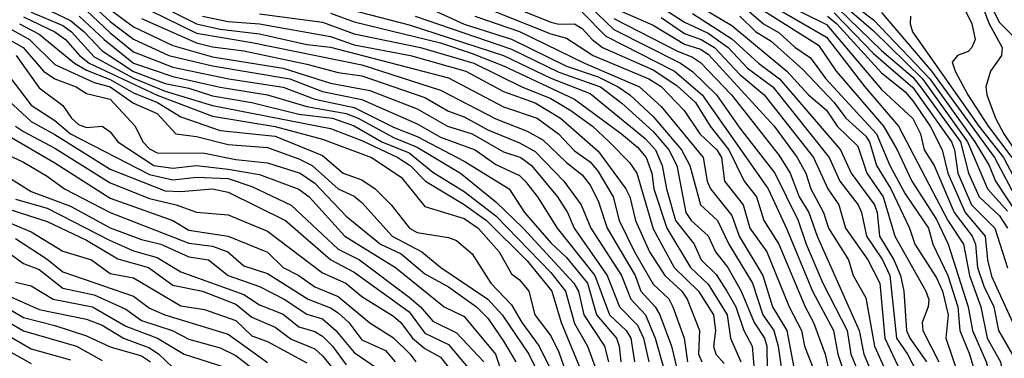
# Model space of a CAD drawing. Header units: metres. Extents: x -51132 to -49532, y -231222 to -229437.
# Tile 583 of 656: x -49849 to -49786, y -230076 to -230054. Entities that reach past the tile are written whole.
import ezdxf

# ---------------------------------------------------------------- set-up
doc = ezdxf.new("R2010")
doc.units = ezdxf.units.M
for name, color, linetype in [('CONTOUR_HALF', 8, 'Continuous'), ('CONTOUR_INDEX', 1, 'Continuous'), ('CONTOUR_INTER', 3, 'Continuous')]:
    doc.layers.add(name, color=color, linetype=linetype)

msp = doc.modelspace()

# ---------------------------------------------------------------- linework, layer by layer
at = {"layer": 'CONTOUR_HALF'}
for points, elevation in [([(-49821.58, -230052.025), (-49815.08, -230054.647), (-49814.58, -230054.769), (-49813.567, -230054.759), (-49813.08, -230055.047), (-49812.452, -230055.759), (-49811.791, -230056.259), (-49808.58, -230057.688), (-49807.08, -230058.666), (-49805.893, -230059.759), (-49804.959, -230061.259), (-49803.774, -230062.759), (-49802.797, -230064.759), (-49802.014, -230065.759), (-49801.558, -230067.259), (-49800.599, -230068.759), (-49798.927, -230072.759), (-49798.392, -230073.759), (-49797.648, -230075.759), (-49797.098, -230078.259)], 44.5), ([(-49797.53, -230052.259), (-49794.58, -230054.501), (-49791.001, -230058.259), (-49788.156, -230062.259), (-49787.234, -230063.759), (-49786.83, -230064.759), (-49785.174, -230067.259)], 35.5), ([(-49848.08, -230053.364), (-49845.58, -230054.55), (-49844.712, -230055.259), (-49843.58, -230056.475), (-49841.58, -230057.781), (-49839.58, -230058.542), (-49838.08, -230058.849), (-49836.58, -230059.325), (-49834.08, -230059.748), (-49831.08, -230060.496), (-49828.958, -230060.759), (-49827.58, -230061.24), (-49825.805, -230062.259), (-49824.08, -230062.967), (-49822.58, -230064.195), (-49820.58, -230065.42), (-49818.58, -230066.973), (-49815.08, -230070.561), (-49814.155, -230071.759), (-49813.58, -230073.816), (-49812.741, -230075.259), (-49812.211, -230076.759)], 52.5), ([(-49806.08, -230053.374), (-49803.58, -230054.863), (-49800.08, -230057.763), (-49798.717, -230059.259), (-49797.58, -230060.247), (-49796.888, -230061.259), (-49795.58, -230062.534), (-49795.001, -230064.259), (-49793.979, -230065.759), (-49793.228, -230068.259), (-49791.255, -230071.759), (-49791.08, -230072.298), (-49791.119, -230072.759), (-49791.488, -230073.759), (-49791.447, -230074.259), (-49790.434, -230076.259)], 40.5), ([(-49844.58, -230053.903), (-49843.08, -230055.334), (-49841.58, -230056.53), (-49839.08, -230057.512), (-49835.533, -230058.259), (-49832.08, -230058.786), (-49830.08, -230059.546), (-49827.58, -230060.069), (-49825.08, -230061.33), (-49823.58, -230061.929), (-49820.58, -230063.48), (-49817.734, -230065.259), (-49816.744, -230066.759), (-49815.08, -230068.694), (-49814.08, -230069.612), (-49812.758, -230071.259), (-49812.175, -230073.259), (-49810.915, -230074.759), (-49810.736, -230075.259), (-49810.626, -230076.259)], 51.5), ([(-49843.08, -230053.834), (-49841.58, -230054.934), (-49839.08, -230056.123), (-49836.58, -230056.856), (-49832.08, -230057.582), (-49829.08, -230058.521), (-49826.58, -230058.991), (-49823.58, -230060.157), (-49821.639, -230061.259), (-49820.08, -230061.755), (-49818.08, -230062.891), (-49816.995, -230063.259), (-49816.309, -230063.759), (-49814.648, -230065.759), (-49814.022, -230066.759), (-49813.594, -230067.759), (-49811.502, -230070.759), (-49810.71, -230072.759), (-49809.58, -230073.932), (-49809.2, -230074.759), (-49808.859, -230076.259)], 50.5), ([(-49840.58, -230053.877), (-49837.58, -230055.342), (-49834.08, -230055.933), (-49827.08, -230057.362), (-49822.08, -230058.974), (-49818.58, -230060.805), (-49816.58, -230061.591), (-49815.58, -230062.122), (-49814.08, -230063.572), (-49813.08, -230064.348), (-49812.58, -230065.025), (-49812.08, -230066.018), (-49811.492, -230067.759), (-49809.726, -230070.759), (-49809.358, -230071.759), (-49808.444, -230072.759), (-49808.156, -230073.259), (-49807.405, -230075.259), (-49807.065, -230076.759)], 49.5), ([(-49812.58, -230053.662), (-49811.08, -230055.12), (-49806.842, -230057.259), (-49806.08, -230057.793), (-49804.557, -230059.259), (-49803.08, -230061.4), (-49800.857, -230064.259), (-49799.371, -230067.259), (-49798.869, -230068.759), (-49797.793, -230071.259), (-49796.251, -230074.259), (-49796.034, -230075.759), (-49795.402, -230077.259)], 43.5), ([(-49811.058, -230053.759), (-49808.58, -230054.84), (-49806.58, -230056.036), (-49805.58, -230056.358), (-49805.08, -230056.686), (-49800.885, -230061.259), (-49799.423, -230063.259), (-49798.878, -230064.259), (-49798.567, -230065.259), (-49797.764, -230066.759), (-49797.447, -230067.759), (-49796.175, -230069.759), (-49795.875, -230070.759), (-49795.08, -230072.177), (-49794.517, -230075.259), (-49793.176, -230078.259)], 42.5), ([(-49807.961, -230053.759), (-49806.58, -230054.649), (-49805.08, -230055.353), (-49803.817, -230056.259), (-49802.58, -230057.583), (-49800.985, -230058.759), (-49797.404, -230063.259), (-49796.72, -230064.759), (-49795.56, -230066.259), (-49795.341, -230066.759), (-49795.019, -230068.259), (-49794.018, -230069.759), (-49793.556, -230070.759), (-49793.125, -230074.759), (-49792.428, -230075.759), (-49791.58, -230077.398)], 41.5), ([(-49803.08, -230053.468), (-49801.58, -230054.743), (-49800.58, -230055.325), (-49799.58, -230056.234), (-49798.58, -230056.923), (-49797.616, -230058.259), (-49794.384, -230061.759), (-49793.543, -230063.759), (-49792.58, -230065.559), (-49791.097, -230067.759), (-49790.812, -230068.759), (-49789.873, -230070.759), (-49789.227, -230072.759), (-49789.101, -230074.259), (-49788.486, -230075.759), (-49787.58, -230078.863)], 39.5), ([(-49801.08, -230053.556), (-49797.58, -230055.591), (-49795.134, -230058.759), (-49792.989, -230061.259), (-49789.87, -230067.259), (-49788.869, -230068.759), (-49788.49, -230070.759), (-49787.76, -230072.759), (-49787.355, -230074.759), (-49786.507, -230076.259), (-49785.992, -230079.259)], 38.5), ([(-49796.841, -230053.759), (-49794.08, -230056.443), (-49792.08, -230058.149), (-49791.594, -230058.759), (-49789.066, -230062.259), (-49788.548, -230064.259), (-49787.881, -230065.759), (-49786.58, -230066.976), (-49786.082, -230067.759)], 36.5), ([(-49787.614, -230053.759), (-49787.24, -230054.759), (-49786.411, -230056.259), (-49786.459, -230056.759), (-49787.152, -230057.759), (-49787.459, -230058.759), (-49787.395, -230059.259), (-49786.832, -230060.759), (-49786.314, -230061.759), (-49785.286, -230063.259)], 33.5), ([(-49848.58, -230054.31), (-49846.58, -230055.261), (-49845.898, -230055.759), (-49845.028, -230056.759), (-49844.411, -230057.259), (-49840.08, -230059.294), (-49836.58, -230060.618), (-49832.58, -230061.28), (-49829.58, -230062.095), (-49826.476, -230063.259), (-49824.58, -230064.501), (-49823.08, -230066.381), (-49820.58, -230067.142), (-49819.706, -230067.759), (-49818.355, -230069.259), (-49817.58, -230070.651), (-49817.08, -230071.039), (-49816.484, -230071.759), (-49816.091, -230073.259), (-49815.08, -230074.598), (-49814.58, -230075.649), (-49813.822, -230077.759)], 53.5), ([(-49837.198, -230054.259), (-49835.58, -230054.613), (-49833.58, -230054.758), (-49829.08, -230055.55), (-49827.58, -230056.082), (-49823.987, -230056.759), (-49820.48, -230057.759), (-49818.08, -230059.057), (-49816.08, -230059.781), (-49814.467, -230060.759), (-49812.08, -230062.849), (-49810.317, -230065.259), (-49810.064, -230065.759), (-49809.704, -230067.259), (-49808.806, -230069.259), (-49807.836, -230070.759), (-49806.76, -230071.759), (-49806.419, -230072.259), (-49805.641, -230074.259), (-49805.698, -230075.759), (-49805.493, -230076.259)], 48.5), ([(-49829.08, -230054.081), (-49827.58, -230054.625), (-49822.08, -230055.971), (-49820.08, -230056.648), (-49818.08, -230057.435), (-49813.58, -230059.551), (-49810.6, -230061.759), (-49809.58, -230062.604), (-49809.021, -230063.259), (-49808.673, -230064.259), (-49808.545, -230065.259), (-49807.707, -230067.759), (-49806.217, -230070.259), (-49805.08, -230071.324), (-49803.876, -230073.259), (-49803.66, -230074.759), (-49803.013, -230076.259)], 47.5), ([(-49823.687, -230054.259), (-49817.58, -230056.358), (-49814.58, -230057.826), (-49811.935, -230058.759), (-49810.58, -230059.799), (-49808.58, -230061.6), (-49807.595, -230062.759), (-49807.075, -230063.759), (-49806.505, -230066.759), (-49806.166, -230067.259), (-49805.08, -230068.247), (-49804.618, -230069.259), (-49803.845, -230070.259), (-49802.98, -230071.759), (-49802.164, -230073.759), (-49801.508, -230074.759), (-49801.352, -230075.259), (-49801.34, -230076.759)], 46.5), ([(-49819.903, -230054.259), (-49817.08, -230055.242), (-49812.947, -230057.259), (-49809.454, -230058.759), (-49808.08, -230060.012), (-49805.409, -230063.259), (-49805.141, -230064.759), (-49804.942, -230065.259), (-49803.58, -230066.948), (-49803.113, -230068.259), (-49801.607, -230070.759), (-49800.996, -230072.759), (-49800.1, -230074.259), (-49799.58, -230076.949)], 45.5), ([(-49797.497, -230054.259), (-49796.907, -230054.759), (-49794.08, -230057.87), (-49792.58, -230059.071), (-49792.08, -230059.652), (-49790.976, -230061.259), (-49790.216, -230062.759), (-49789.853, -230064.259), (-49788.77, -230066.759), (-49787.498, -230068.259), (-49787.346, -230069.759), (-49787.08, -230070.813), (-49785.049, -230075.259)], 37.5), ([(-49792.235, -230054.259), (-49792.253, -230054.759), (-49792.097, -230055.259), (-49787.898, -230061.259), (-49786.322, -230063.259), (-49784.476, -230066.759)], 34.5), ([(-49850.08, -230054.716), (-49848.191, -230055.759), (-49846.58, -230057.342), (-49844.08, -230058.478), (-49843.08, -230058.765), (-49841.58, -230059.793), (-49840.08, -230060.462), (-49838.895, -230061.759), (-49837.58, -230061.926), (-49835.58, -230062.419), (-49833.08, -230062.629), (-49831.08, -230063.337), (-49830.241, -230063.759), (-49828.58, -230065.249), (-49827.58, -230065.71), (-49827.08, -230066.127), (-49825.16, -230068.259), (-49823.277, -230069.259), (-49822.075, -230070.259), (-49819.08, -230072.274), (-49818.17, -230073.259), (-49816.484, -230075.759), (-49815.749, -230077.259)], 54.5), ([(-49849.042, -230056.759), (-49847.58, -230058.815), (-49846.08, -230059.954), (-49845.522, -230060.759), (-49845.08, -230061.154), (-49844.58, -230061.338), (-49843.58, -230061.26), (-49843.08, -230061.615), (-49842.58, -230062.263), (-49840.292, -230063.759), (-49839.08, -230063.924), (-49837.58, -230063.762), (-49835.58, -230063.997), (-49833.58, -230064.34), (-49831.08, -230065.26), (-49830.427, -230065.759), (-49828.163, -230068.259), (-49824.941, -230070.259), (-49821.85, -230072.759), (-49820.58, -230073.364), (-49818.595, -230075.759), (-49817.43, -230079.259)], 55.5), ([(-49856.58, -230057.771), (-49846.58, -230063.588), (-49843.08, -230065.85), (-49839.08, -230067.271), (-49838.08, -230067.881), (-49835.58, -230068.267), (-49833.08, -230069.281), (-49832.08, -230070.259), (-49831.08, -230070.769), (-49830.08, -230071.493), (-49828.58, -230072.1), (-49826.58, -230073.773), (-49825.08, -230074.725), (-49824.018, -230075.759), (-49823.649, -230076.259)], 57.5), ([(-49850.08, -230059.148), (-49848.08, -230060.967), (-49846.58, -230061.784), (-49843.08, -230064.004), (-49839.58, -230065.37), (-49838.58, -230065.424), (-49836.58, -230065.253), (-49835.58, -230065.452), (-49831.944, -230067.259), (-49829.062, -230069.759), (-49827.58, -230070.551), (-49824.08, -230073.065), (-49823.08, -230074.434), (-49821.58, -230075.161), (-49820.226, -230076.759)], 56.5), ([(-49849.58, -230064.479), (-49848.08, -230065.428), (-49845.58, -230066.358), (-49843.08, -230067.732), (-49841.08, -230068.468), (-49839.851, -230068.759), (-49838.08, -230069.566), (-49836.817, -230069.759), (-49835.585, -230070.759), (-49833.58, -230071.47), (-49832.021, -230072.259), (-49830.58, -230073.224), (-49829.58, -230073.523), (-49828.733, -230074.259), (-49827.58, -230075.669), (-49826.08, -230076.681)], 58.5), ([(-49849.58, -230066.528), (-49847.08, -230067.322), (-49844.58, -230068.514), (-49842.58, -230069.7), (-49840.633, -230070.259), (-49839.08, -230071.373), (-49837.209, -230071.759), (-49835.08, -230072.582), (-49834.08, -230073.415), (-49832.58, -230074.042), (-49831.58, -230074.814), (-49830.08, -230075.437), (-49829.58, -230075.864), (-49828.08, -230077.72)], 59.5), ([(-49849.08, -230068.413), (-49847.08, -230069.724), (-49846.08, -230070.534), (-49841.58, -230072.073), (-49840.58, -230072.84), (-49839.59, -230073.259), (-49835.58, -230074.492), (-49833.08, -230076.299)], 60.5), ([(-49853.079, -230070.759), (-49848.58, -230073.433), (-49846.58, -230073.941), (-49844.58, -230074.593), (-49843.08, -230075.295), (-49841.08, -230075.879), (-49840.506, -230076.259)], 62.5), ([(-49849.08, -230071.192), (-49848.08, -230071.424), (-49846.681, -230072.259), (-49844.196, -230072.759), (-49842.08, -230073.975), (-49840.07, -230074.759), (-49838.369, -230075.759), (-49835.262, -230076.759)], 61.5), ([(-49850.08, -230074.283), (-49848.08, -230075.43), (-49845.58, -230076.13)], 63.5)]:
    msp.add_lwpolyline(points, dxfattribs=dict(at, elevation=elevation))
at = {"layer": 'CONTOUR_INDEX'}
for points, elevation in [([(-49822.08, -230052.574), (-49815.08, -230055.391), (-49814.08, -230055.658), (-49812.397, -230056.759), (-49808.861, -230058.259), (-49808.08, -230058.735), (-49806.607, -230060.259), (-49805.61, -230061.759), (-49804.544, -230062.759), (-49804.247, -230063.259), (-49804.039, -230064.759), (-49802.853, -230066.259), (-49802.434, -230067.759), (-49801.366, -230069.259), (-49799.951, -230072.759), (-49799.157, -230074.259), (-49798.963, -230075.259), (-49798.371, -230076.759)], 45), ([(-49841.08, -230054.419), (-49837.58, -230055.969), (-49836.58, -230056.225), (-49834.58, -230056.475), (-49830.58, -230057.309), (-49828.58, -230057.856), (-49827.08, -230058.068), (-49823.08, -230059.441), (-49821.58, -230060.299), (-49820.58, -230060.674), (-49819.08, -230061.502), (-49817.08, -230062.332), (-49816.08, -230062.881), (-49814.247, -230064.759), (-49813.16, -230066.259), (-49812.546, -230067.759), (-49810.596, -230070.759), (-49810.006, -230072.259), (-49809.069, -230073.259), (-49808.445, -230074.759), (-49807.884, -230076.759)], 50), ([(-49803.08, -230054.272), (-49802.08, -230055.248), (-49801.08, -230055.846), (-49799.08, -230057.659), (-49797.09, -230059.759), (-49796.332, -230060.759), (-49795.08, -230061.9), (-49794.838, -230062.259), (-49794.402, -230063.759), (-49793.485, -230065.259), (-49792.295, -230067.759), (-49791.956, -230068.759), (-49790.58, -230070.904), (-49790.208, -230071.759), (-49789.833, -230073.259), (-49789.986, -230074.759), (-49788.302, -230079.759)], 40), ([(-49794.08, -230054.04), (-49790.902, -230057.759), (-49786.902, -230063.259), (-49783.971, -230068.759)], 35), ([(-49849.58, -230055.705), (-49848.589, -230056.259), (-49847.3, -230057.759), (-49846.58, -230058.253), (-49845.237, -230058.759), (-49844.58, -230059.187), (-49843.08, -230059.548), (-49841.487, -230061.259), (-49840.999, -230062.259), (-49840.58, -230062.697), (-49840.08, -230062.957), (-49837.08, -230062.986), (-49835.08, -230063.375), (-49833.08, -230063.586), (-49830.997, -230064.259), (-49830.08, -230064.889), (-49828.08, -230066.982), (-49825.898, -230068.759), (-49824.58, -230069.374), (-49823.08, -230070.651), (-49821.58, -230071.488), (-49819.811, -230072.759), (-49819.08, -230073.476), (-49818.08, -230074.948), (-49817.31, -230076.259)], 55), ([(-49850.08, -230067.152), (-49848.08, -230067.988), (-49846.08, -230069.215), (-49844.251, -230069.759), (-49843.08, -230070.628), (-49841.58, -230070.912), (-49838.58, -230072.689), (-49837.08, -230072.922), (-49835.08, -230073.635), (-49834.08, -230074.593), (-49833.08, -230074.97), (-49830.58, -230076.311)], 60)]:
    msp.add_lwpolyline(points, dxfattribs=dict(at, elevation=elevation))
at = {"layer": 'CONTOUR_INTER'}
for points, elevation in [([(-49787.58, -230052.713), (-49786.58, -230054.669), (-49785.509, -230055.759)], 33), ([(-49844.58, -230053.209), (-49843.08, -230054.605), (-49841.58, -230055.723), (-49839.343, -230056.759), (-49836.58, -230057.433), (-49831.659, -230058.259), (-49829.58, -230059.063), (-49827.08, -230059.572), (-49823.58, -230061.124), (-49822.08, -230061.959), (-49819.883, -230062.759), (-49818.58, -230063.694), (-49817.08, -230064.406), (-49816.707, -230064.759), (-49815.926, -230065.759), (-49814.685, -230067.759), (-49812.291, -230070.759), (-49811.361, -230073.259), (-49810.292, -230074.259), (-49810.004, -230074.759), (-49809.759, -230076.259)], 51), ([(-49800.58, -230053.312), (-49797.58, -230054.789), (-49794.08, -230058.928), (-49792.08, -230060.769), (-49791.594, -230061.759), (-49791.368, -230062.759), (-49790.725, -230063.759), (-49789.452, -230066.759), (-49788.314, -230068.259), (-49788.111, -230068.759), (-49787.986, -230070.259), (-49787.58, -230071.449), (-49786.951, -230072.759), (-49786.649, -230074.259), (-49785.766, -230075.759)], 38), ([(-49839.568, -230053.759), (-49837.58, -230054.746), (-49836.08, -230055.082), (-49833.58, -230055.394), (-49830.58, -230056.077), (-49829.08, -230056.227), (-49821.58, -230058.178), (-49818.08, -230060.041), (-49815.957, -230060.759), (-49814.59, -230061.759), (-49813.58, -230062.834), (-49812.58, -230063.539), (-49812.08, -230064.144), (-49811.112, -230065.759), (-49810.743, -230067.259), (-49809.76, -230069.259), (-49808.58, -230071.313), (-49807.58, -230072.249), (-49807.333, -230072.759), (-49806.619, -230074.759), (-49806.389, -230076.259)], 49), ([(-49829.08, -230053.513), (-49824.08, -230054.808), (-49818.08, -230056.775), (-49815.08, -230058.215), (-49812.58, -230059.178), (-49809.08, -230062.039), (-49808.435, -230062.759), (-49808.005, -230063.759), (-49807.734, -230065.259), (-49807.167, -230067.259), (-49805.981, -230068.759), (-49805.523, -230069.759), (-49804.58, -230070.705), (-49803.902, -230071.759), (-49803.322, -230072.759), (-49802.824, -230074.259), (-49802.295, -230075.259), (-49802.126, -230077.259)], 47), ([(-49822.58, -230053.867), (-49820.58, -230054.781), (-49817.58, -230055.736), (-49814.08, -230057.44), (-49812.08, -230058.118), (-49810.801, -230058.759), (-49810.06, -230059.259), (-49808.58, -230060.65), (-49806.771, -230062.759), (-49806.252, -230063.759), (-49805.583, -230066.259), (-49804.484, -230067.259), (-49803.765, -230068.759), (-49802.266, -230071.259), (-49801.612, -230073.259), (-49800.905, -230074.259), (-49800.636, -230075.259), (-49800.29, -230077.759)], 46), ([(-49813.08, -230054.004), (-49811.58, -230055.542), (-49807.229, -230057.759), (-49805.472, -230059.259), (-49801.283, -230065.259), (-49800.08, -230067.805), (-49798.468, -230071.759), (-49797.122, -230074.259), (-49796.84, -230075.759), (-49795.511, -230079.759)], 44), ([(-49801.58, -230053.902), (-49798.08, -230056.105), (-49796.96, -230057.759), (-49793.946, -230061.259), (-49793.085, -230062.759), (-49792.157, -230064.759), (-49790.58, -230067.197), (-49789.844, -230068.759), (-49788.562, -230072.759), (-49788.301, -230074.259), (-49787.437, -230076.259), (-49787.005, -230077.759), (-49786.164, -230081.259)], 39), ([(-49796.58, -230053.474), (-49794.58, -230055.208), (-49791.473, -230058.259), (-49788.604, -230062.259), (-49787.338, -230065.259), (-49786.08, -230066.66)], 36), ([(-49788.831, -230053.759), (-49788.331, -230054.759), (-49788.131, -230055.759), (-49788.34, -230056.259), (-49788.58, -230056.503), (-49789.242, -230056.759), (-49789.58, -230057.189), (-49789.388, -230057.759), (-49788.594, -230059.259), (-49787.291, -230061.259), (-49785.8, -230063.259)], 34), ([(-49848.08, -230054.009), (-49846.08, -230054.869), (-49845.525, -230055.259), (-49844.08, -230056.86), (-49841.58, -230058.21), (-49839.58, -230059.043), (-49836.58, -230059.953), (-49829.08, -230061.402), (-49827.08, -230062.178), (-49824.802, -230063.259), (-49824.011, -230063.759), (-49823.035, -230064.759), (-49820.58, -230066.247), (-49819.167, -230067.259), (-49816.58, -230069.824), (-49815.022, -230071.759), (-49814.429, -230073.759), (-49812.55, -230078.259)], 53), ([(-49845.046, -230054.259), (-49843.443, -230055.759), (-49841.58, -230057.254), (-49839.08, -230058.102), (-49836.08, -230058.784), (-49833.08, -230059.279), (-49830.58, -230060.012), (-49828.08, -230060.459), (-49827.312, -230060.759), (-49825.08, -230061.987), (-49823.58, -230062.596), (-49820.81, -230064.259), (-49818.58, -230066.075), (-49816.834, -230067.759), (-49813.615, -230071.259), (-49813.329, -230071.759), (-49812.986, -230073.259), (-49811.669, -230075.259), (-49811.411, -230076.259)], 52), ([(-49833.58, -230054.126), (-49829.58, -230054.644), (-49827.58, -230055.398), (-49823.354, -230056.259), (-49819.964, -230057.259), (-49816.925, -230058.759), (-49815.08, -230059.508), (-49813.801, -230060.259), (-49812.443, -230061.259), (-49811.379, -230062.259), (-49810.08, -230063.582), (-49809.626, -230064.259), (-49808.58, -230067.8), (-49807.242, -230070.259), (-49805.699, -230071.759), (-49804.748, -230073.259), (-49804.623, -230074.259), (-49804.741, -230075.259), (-49804.596, -230075.759), (-49804.08, -230076.355)], 48), ([(-49811.08, -230054.423), (-49807.08, -230056.468), (-49806.08, -230056.866), (-49805.58, -230057.212), (-49803.602, -230059.259), (-49800.58, -230063.123), (-49799.88, -230064.259), (-49799.316, -230065.759), (-49798.699, -230066.759), (-49798.16, -230068.259), (-49795.499, -230074.259), (-49795.189, -230075.759), (-49794.141, -230078.259)], 43), ([(-49808.08, -230054.359), (-49806.58, -230055.374), (-49805.534, -230055.759), (-49804.678, -230056.259), (-49803.08, -230057.966), (-49801.538, -230059.259), (-49798.391, -230063.259), (-49797.479, -230065.259), (-49796.786, -230066.259), (-49796.369, -230067.759), (-49794.94, -230069.759), (-49794.18, -230071.259), (-49793.866, -230074.759), (-49792.223, -230078.259)], 42), ([(-49806.08, -230054.092), (-49803.58, -230055.706), (-49801.891, -230057.259), (-49800.549, -230058.259), (-49796.674, -230062.759), (-49796.006, -230064.259), (-49794.529, -230066.259), (-49794.36, -230066.759), (-49794.196, -230068.259), (-49793.295, -230069.759), (-49792.871, -230070.759), (-49792.656, -230071.759), (-49792.496, -230074.259), (-49792.279, -230074.759), (-49791.227, -230076.259)], 41), ([(-49797.08, -230054.047), (-49794.58, -230056.646), (-49792.08, -230058.805), (-49789.635, -230062.259), (-49789.435, -230062.759), (-49789.223, -230064.259), (-49788.358, -230066.259), (-49786.867, -230067.759), (-49786.08, -230070.28)], 37), ([(-49848.833, -230054.759), (-49847.58, -230055.417), (-49845.337, -230057.259), (-49844.58, -230057.706), (-49843.08, -230058.288), (-49841.58, -230059.152), (-49840.073, -230059.759), (-49838.58, -230060.667), (-49836.08, -230061.533), (-49832.58, -230061.899), (-49829.58, -230063.12), (-49828.264, -230064.259), (-49827.08, -230064.678), (-49826.242, -230065.259), (-49825.221, -230066.259), (-49824.052, -230067.759), (-49823.58, -230068.017), (-49821.58, -230068.351), (-49821.08, -230068.542), (-49820.08, -230069.38), (-49818.882, -230071.259), (-49817.58, -230072.625), (-49816.921, -230073.759), (-49815.824, -230075.259), (-49815.071, -230076.759)], 54), ([(-49849.58, -230057.978), (-49848.08, -230059.929), (-49846.58, -230060.893), (-49845.58, -230061.743), (-49840.58, -230064.343), (-49839.08, -230064.671), (-49837.58, -230064.505), (-49835.58, -230064.589), (-49834.08, -230065.104), (-49831.58, -230066.289), (-49828.58, -230069.08), (-49827.223, -230069.759), (-49824.08, -230072.146), (-49823.355, -230072.759), (-49822.58, -230073.675), (-49821.08, -230074.414), (-49819.329, -230076.259)], 56), ([(-49849.081, -230061.259), (-49848.58, -230061.61), (-49846.58, -230062.664), (-49843.08, -230064.878), (-49840.58, -230065.859), (-49838.878, -230066.259), (-49837.58, -230066.734), (-49835.58, -230066.9), (-49833.08, -230067.934), (-49829.58, -230070.595), (-49828.103, -230071.259), (-49827.08, -230072.103), (-49825.08, -230073.352), (-49824.606, -230073.759), (-49823.875, -230074.759), (-49823.08, -230075.403), (-49822.08, -230075.958), (-49821.449, -230076.759)], 57), ([(-49852.08, -230061.924), (-49848.58, -230063.544), (-49847.08, -230064.434), (-49845.974, -230065.259), (-49843.08, -230066.754), (-49838.08, -230068.705), (-49836.58, -230068.898), (-49835.589, -230069.259), (-49834.58, -230070.147), (-49833.08, -230070.63), (-49830.498, -230072.259), (-49829.08, -230072.819), (-49828.58, -230073.139), (-49827.903, -230073.759), (-49827.08, -230074.86), (-49825.58, -230075.523), (-49824.973, -230076.259)], 58), ([(-49849.08, -230065.91), (-49847.08, -230066.483), (-49843.08, -230068.536), (-49841.58, -230069.183), (-49840.08, -230069.61), (-49838.58, -230070.536), (-49834.58, -230071.975), (-49833.58, -230072.628), (-49832.08, -230073.215), (-49831.08, -230074.021), (-49830.08, -230074.315), (-49829.58, -230074.626), (-49828.95, -230075.259), (-49828.08, -230076.439)], 59), ([(-49849.58, -230069.286), (-49848.58, -230070.003), (-49847.58, -230070.389), (-49846.08, -230071.573), (-49844.08, -230071.983), (-49842.08, -230072.906), (-49841.08, -230073.634), (-49839.137, -230074.259), (-49838.08, -230074.815), (-49836.08, -230075.37), (-49835.08, -230075.841), (-49833.58, -230077.016)], 61), ([(-49849.58, -230072.026), (-49847.58, -230072.917), (-49844.58, -230073.545), (-49843.58, -230073.915), (-49842.224, -230074.759), (-49840.58, -230075.373), (-49839.985, -230075.759), (-49839.08, -230076.623)], 62), ([(-49850.08, -230073.413), (-49848.58, -230074.285), (-49845.21, -230075.259), (-49843.58, -230076.165)], 63), ([(-49850.08, -230075.253), (-49848.08, -230076.358)], 64)]:
    msp.add_lwpolyline(points, dxfattribs=dict(at, elevation=elevation))

doc.saveas('drawing.dxf')
